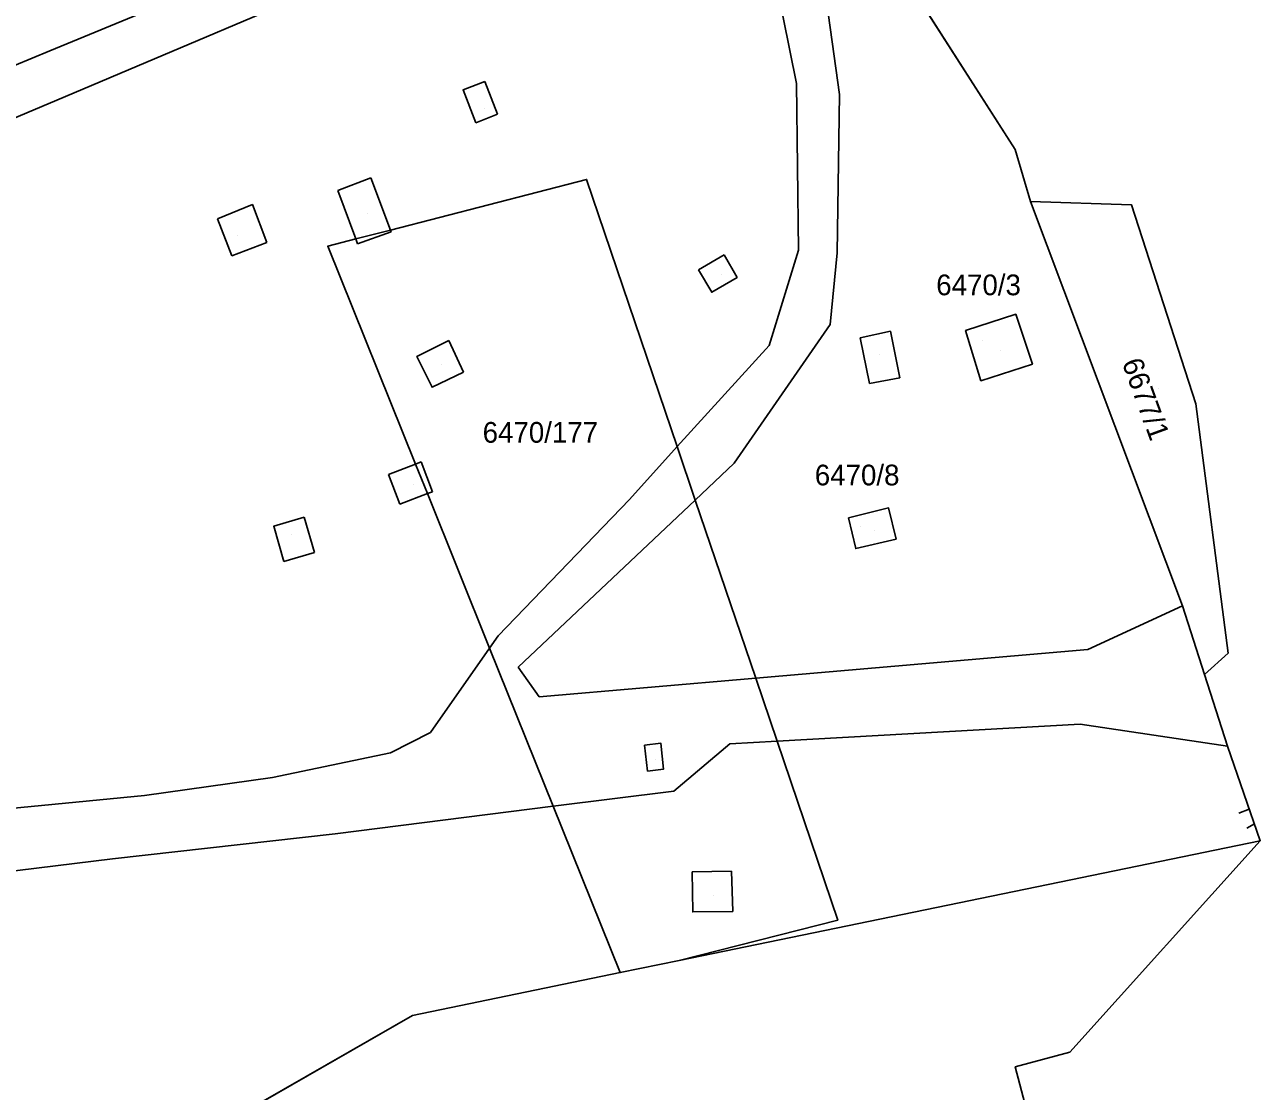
# Model space of a CAD drawing. Extents: x -266199 to -261993, y -1239047 to -1235108.
# Drawn here: x -263554.4 to -263435, y -1235860.7 to -1235757.7 of the extents above; entities that cross this region are included whole.
import ezdxf

# ---------------------------------------------------------------- set-up
doc = ezdxf.new("R2010")
doc.units = 0
for name, color, linetype in [('body_kn', 7, 'Continuous'), ('kladpar_druhypozemkov', 7, 'Continuous'), ('kladpar_hranice', 7, 'Continuous'), ('kladpar_parcelnecisla', 7, 'Continuous'), ('kladpar_plochy', 7, 'Continuous'), ('kladpar_sipky', 7, 'Continuous'), ('tarchy_linie', 7, 'Continuous'), ('zappar_hrandruhpozemk', 7, 'Continuous'), ('zuob_linie', 7, 'Continuous'), ('zuob_plochy', 7, 'Continuous')]:
    doc.layers.add(name, color=color, linetype=linetype)

msp = doc.modelspace()

# ---------------------------------------------------------------- linework, layer by layer
at = {"layer": 'body_kn'}
for p, q in [((-263551.94, -1235760.25), (-263551.94, -1235760.25)), ((-263509.91, -1235763.22), (-263509.91, -1235763.22)), ((-263512.02, -1235764.03), (-263512.02, -1235764.03)), ((-263479.81, -1235763.4), (-263479.81, -1235763.4)), ((-263551.28, -1235765.03), (-263551.28, -1235765.03)), ((-263475.64, -1235764.46), (-263475.64, -1235764.46)), ((-263508.7, -1235766.36), (-263508.7, -1235766.36)), ((-263510.8, -1235767.2), (-263510.8, -1235767.2)), ((-263510.8, -1235767.2), (-263510.8, -1235767.2)), ((-263458.67, -1235769.77), (-263458.67, -1235769.77)), ((-263520.95, -1235772.52), (-263520.95, -1235772.52)), ((-263500.09, -1235772.67), (-263500.09, -1235772.67)), ((-263524.13, -1235773.76), (-263524.13, -1235773.76)), ((-263532.37, -1235775.11), (-263532.37, -1235775.11)), ((-263457.2, -1235774.82), (-263457.2, -1235774.82)), ((-263457.2, -1235774.82), (-263457.2, -1235774.82)), ((-263447.44, -1235775.13), (-263447.44, -1235775.13)), ((-263535.74, -1235776.49), (-263535.74, -1235776.49)), ((-263530.99, -1235778.75), (-263530.99, -1235778.75)), ((-263530.99, -1235778.75), (-263530.99, -1235778.75)), ((-263522.38, -1235778.42), (-263522.38, -1235778.42)), ((-263522.38, -1235778.42), (-263522.38, -1235778.42)), ((-263519.04, -1235777.56), (-263519.04, -1235777.56)), ((-263519.04, -1235777.56), (-263519.04, -1235777.56)), ((-263518.98, -1235777.72), (-263518.98, -1235777.72)), ((-263525.09, -1235779.12), (-263525.09, -1235779.12)), ((-263522.21, -1235778.88), (-263522.21, -1235778.88)), ((-263479.6, -1235779.51), (-263479.6, -1235779.51)), ((-263475.89, -1235779.77), (-263475.89, -1235779.77)), ((-263534.35, -1235780.06), (-263534.35, -1235780.06)), ((-263486.81, -1235779.97), (-263486.81, -1235779.97)), ((-263489.27, -1235781.41), (-263489.27, -1235781.41)), ((-263489.27, -1235781.41), (-263489.27, -1235781.41)), ((-263485.55, -1235782.13), (-263485.55, -1235782.13)), ((-263487.99, -1235783.57), (-263487.99, -1235783.57)), ((-263458.62, -1235785.7), (-263458.62, -1235785.7)), ((-263476.57, -1235786.67), (-263476.57, -1235786.67)), ((-263513.41, -1235788.22), (-263513.41, -1235788.22)), ((-263513.41, -1235788.22), (-263513.41, -1235788.22)), ((-263473.67, -1235787.96), (-263473.67, -1235787.96)), ((-263470.72, -1235787.34), (-263470.72, -1235787.34)), ((-263463.47, -1235787.27), (-263463.47, -1235787.27)), ((-263463.47, -1235787.27), (-263463.47, -1235787.27)), ((-263482.45, -1235788.7), (-263482.45, -1235788.7)), ((-263516.49, -1235789.79), (-263516.49, -1235789.79)), ((-263457.01, -1235790.51), (-263457.01, -1235790.51)), ((-263511.99, -1235791.28), (-263511.99, -1235791.28)), ((-263469.83, -1235791.82), (-263469.83, -1235791.82)), ((-263515.01, -1235792.74), (-263515.01, -1235792.74)), ((-263472.77, -1235792.37), (-263472.77, -1235792.37)), ((-263472.77, -1235792.37), (-263472.77, -1235792.37)), ((-263461.99, -1235792.11), (-263461.99, -1235792.11)), ((-263441.23, -1235794.36), (-263441.23, -1235794.36)), ((-263491.33, -1235798.48), (-263491.33, -1235798.48)), ((-263491.33, -1235798.48), (-263491.33, -1235798.48)), ((-263516.62, -1235800.16), (-263516.62, -1235800.16)), ((-263516.06, -1235799.95), (-263516.06, -1235799.95)), ((-263485.82, -1235800.09), (-263485.82, -1235800.09)), ((-263519.23, -1235801.16), (-263519.23, -1235801.16)), ((-263515.47, -1235803.02), (-263515.47, -1235803.02)), ((-263515.47, -1235803.02), (-263515.47, -1235803.02)), ((-263514.99, -1235802.84), (-263514.99, -1235802.84)), ((-263495.95, -1235803.57), (-263495.95, -1235803.57)), ((-263489.59, -1235803.64), (-263489.59, -1235803.64)), ((-263489.59, -1235803.64), (-263489.59, -1235803.64)), ((-263518.12, -1235804.02), (-263518.12, -1235804.02)), ((-263470.91, -1235804.39), (-263470.91, -1235804.39)), ((-263530.31, -1235806.17), (-263530.31, -1235806.17)), ((-263527.39, -1235805.28), (-263527.39, -1235805.28)), ((-263527.39, -1235805.28), (-263527.39, -1235805.28)), ((-263474.78, -1235805.36), (-263474.78, -1235805.36)), ((-263474.78, -1235805.36), (-263474.78, -1235805.36)), ((-263474.08, -1235808.33), (-263474.08, -1235808.33)), ((-263470.19, -1235807.41), (-263470.19, -1235807.41)), ((-263529.34, -1235809.58), (-263529.34, -1235809.58)), ((-263526.37, -1235808.69), (-263526.37, -1235808.69)), ((-263442.51, -1235813.86), (-263442.51, -1235813.86)), ((-263442.51, -1235813.86), (-263442.51, -1235813.86)), ((-263508.62, -1235816.75), (-263508.62, -1235816.75)), ((-263509.46, -1235817.94), (-263509.46, -1235817.94)), ((-263451.65, -1235818.07), (-263451.65, -1235818.07)), ((-263438.1, -1235818.42), (-263438.1, -1235818.42)), ((-263506.7, -1235819.77), (-263506.7, -1235819.77)), ((-263440.38, -1235820.49), (-263440.38, -1235820.49)), ((-263483.75, -1235820.84), (-263483.75, -1235820.84)), ((-263504.67, -1235822.64), (-263504.67, -1235822.64)), ((-263452.4, -1235825.29), (-263452.4, -1235825.29)), ((-263515.16, -1235826.08), (-263515.16, -1235826.08)), ((-263494.5, -1235827.32), (-263494.5, -1235827.32)), ((-263494.5, -1235827.32), (-263494.5, -1235827.32)), ((-263492.91, -1235827.13), (-263492.91, -1235827.13)), ((-263486.24, -1235827.18), (-263486.24, -1235827.18)), ((-263481.69, -1235826.93), (-263481.69, -1235826.93)), ((-263438.16, -1235827.4), (-263438.16, -1235827.4)), ((-263438.16, -1235827.4), (-263438.16, -1235827.4)), ((-263519.05, -1235828.04), (-263519.05, -1235828.04)), ((-263494.19, -1235829.81), (-263494.19, -1235829.81)), ((-263492.65, -1235829.62), (-263492.65, -1235829.62)), ((-263530.44, -1235830.42), (-263530.44, -1235830.42)), ((-263542.79, -1235832.17), (-263542.79, -1235832.17)), ((-263491.66, -1235831.74), (-263491.66, -1235831.74)), ((-263503.31, -1235833.21), (-263503.31, -1235833.21)), ((-263503.31, -1235833.21), (-263503.31, -1235833.21)), ((-263436.06, -1235833.48), (-263436.06, -1235833.48)), ((-263437.07, -1235833.87), (-263437.07, -1235833.87)), ((-263524.39, -1235835.88), (-263524.39, -1235835.88)), ((-263436.31, -1235835.33), (-263436.31, -1235835.33)), ((-263435.56, -1235834.92), (-263435.56, -1235834.92)), ((-263435, -1235836.54), (-263435, -1235836.54)), ((-263435, -1235836.54), (-263435, -1235836.54)), ((-263545.88, -1235838.29), (-263545.88, -1235838.29)), ((-263489.9, -1235839.55), (-263489.9, -1235839.55)), ((-263489.9, -1235839.55), (-263489.9, -1235839.55)), ((-263486.08, -1235839.49), (-263486.08, -1235839.49)), ((-263489.84, -1235843.41), (-263489.84, -1235843.41)), ((-263485.97, -1235843.36), (-263485.97, -1235843.36)), ((-263475.82, -1235844.22), (-263475.82, -1235844.22)), ((-263491.16, -1235848.11), (-263491.16, -1235848.11)), ((-263496.84, -1235849.27), (-263496.84, -1235849.27)), ((-263496.84, -1235849.27), (-263496.84, -1235849.27)), ((-263516.92, -1235853.41), (-263516.92, -1235853.41)), ((-263453.4, -1235856.95), (-263453.4, -1235856.95)), ((-263458.68, -1235858.38), (-263458.68, -1235858.38))]:
    msp.add_line(p, q, dxfattribs=at)
at = {"layer": 'kladpar_druhypozemkov'}
for p, q in [((-263509.95, -1235765.83), (-263509.95, -1235765.83)), ((-263521.28, -1235776), (-263521.28, -1235776)), ((-263533.81, -1235778.05), (-263533.81, -1235778.05)), ((-263487.06, -1235781.84), (-263487.06, -1235781.84)), ((-263460.12, -1235789.23), (-263460.12, -1235789.23)), ((-263514.13, -1235790.53), (-263514.13, -1235790.53)), ((-263471.79, -1235789.58), (-263471.79, -1235789.58)), ((-263444.86, -1235792.91), (-263444.86, -1235792.91)), ((-263504.53, -1235796.4), (-263504.53, -1235796.4)), ((-263516.82, -1235802.15), (-263516.82, -1235802.15)), ((-263528.57, -1235807), (-263528.57, -1235807)), ((-263472.31, -1235806.54), (-263472.31, -1235806.54)), ((-263493.45, -1235828.68), (-263493.45, -1235828.68)), ((-263487.81, -1235841.86), (-263487.81, -1235841.86))]:
    msp.add_line(p, q, dxfattribs=at)
at = {"layer": 'kladpar_hranice'}
for p, q in [((-263522.38, -1235778.42), (-263519.04, -1235777.56)), ((-263519.04, -1235777.56), (-263522.38, -1235778.42)), ((-263515.47, -1235803.02), (-263516.62, -1235800.16)), ((-263516.62, -1235800.16), (-263515.47, -1235803.02))]:
    msp.add_line(p, q, dxfattribs=at)
for points in [[(-263541.53, -1235667.57), (-263508.24, -1235691.41), (-263481.16, -1235735.9), (-263471.12, -1235750.36), (-263458.67, -1235769.77), (-263457.2, -1235774.82), (-263442.51, -1235813.86), (-263440.38, -1235820.49), (-263438.16, -1235827.4), (-263435, -1235836.54), (-263491.16, -1235848.11), (-263475.82, -1235844.22), (-263481.69, -1235826.93), (-263483.75, -1235820.84), (-263489.59, -1235803.64), (-263491.33, -1235798.48), (-263500.09, -1235772.67), (-263519.04, -1235777.56)], [(-263515.47, -1235803.02), (-263509.46, -1235817.94), (-263503.31, -1235833.21), (-263496.84, -1235849.27), (-263516.92, -1235853.41), (-263545.99, -1235870.09), (-263582.85, -1235873.67), (-263680.14, -1235908.53), (-263715.75, -1235892.23), (-263727.87, -1235876.45), (-263728.71, -1235875.42), (-263746.44, -1235854.19), (-263752.76, -1235826.07), (-263753.8, -1235821.45), (-263755.26, -1235814.98), (-263756.07, -1235811.36), (-263761.44, -1235787.48), (-263755.72, -1235785.97), (-263737.47, -1235780.83), (-263736.2, -1235780.47), (-263723.08, -1235776.97), (-263716.54, -1235775.23), (-263687.62, -1235767.25)], [(-263519.04, -1235777.56), (-263500.09, -1235772.67), (-263491.33, -1235798.48), (-263489.59, -1235803.64), (-263483.75, -1235820.84), (-263481.69, -1235826.93), (-263475.82, -1235844.22), (-263491.16, -1235848.11), (-263496.84, -1235849.27)], [(-263457.2, -1235774.82), (-263447.44, -1235775.13), (-263441.23, -1235794.36), (-263438.1, -1235818.42), (-263440.38, -1235820.49), (-263442.51, -1235813.86), (-263457.2, -1235774.82)], [(-263516.62, -1235800.16), (-263525.09, -1235779.12), (-263522.38, -1235778.42)], [(-263522.38, -1235778.42), (-263525.09, -1235779.12), (-263516.62, -1235800.16)], [(-263463.47, -1235787.27), (-263458.62, -1235785.7), (-263457.01, -1235790.51), (-263461.99, -1235792.11), (-263463.47, -1235787.27)], [(-263458.62, -1235785.7), (-263463.47, -1235787.27), (-263461.99, -1235792.11), (-263457.01, -1235790.51), (-263458.62, -1235785.7)], [(-263496.84, -1235849.27), (-263503.31, -1235833.21), (-263509.46, -1235817.94), (-263515.47, -1235803.02)], [(-263474.78, -1235805.36), (-263470.91, -1235804.39), (-263470.19, -1235807.41), (-263474.08, -1235808.33), (-263474.78, -1235805.36)], [(-263470.91, -1235804.39), (-263474.78, -1235805.36), (-263474.08, -1235808.33), (-263470.19, -1235807.41), (-263470.91, -1235804.39)], [(-263680.14, -1235908.53), (-263582.85, -1235873.67), (-263545.99, -1235870.09), (-263516.92, -1235853.41), (-263496.84, -1235849.27), (-263491.16, -1235848.11), (-263435, -1235836.54)], [(-263435, -1235836.54), (-263453.4, -1235856.95), (-263458.68, -1235858.38), (-263457.62, -1235862.38), (-263468.42, -1235873.18), (-263517.97, -1235882.09), (-263520.58, -1235880.23), (-263533.38, -1235880.86), (-263552.78, -1235888.39), (-263580.58, -1235893.25), (-263665.76, -1235908.58)]]:
    msp.add_lwpolyline(points, dxfattribs=at)
at = {"layer": 'kladpar_plochy'}
for p, q in [((-263471.12, -1235750.36), (-263458.67, -1235769.77)), ((-263458.67, -1235769.77), (-263457.2, -1235774.82)), ((-263500.09, -1235772.67), (-263519.04, -1235777.56)), ((-263491.33, -1235798.48), (-263500.09, -1235772.67)), ((-263457.2, -1235774.82), (-263442.51, -1235813.86)), ((-263522.38, -1235778.42), (-263525.09, -1235779.12)), ((-263519.04, -1235777.56), (-263522.38, -1235778.42)), ((-263525.09, -1235779.12), (-263516.62, -1235800.16)), ((-263458.62, -1235785.7), (-263463.47, -1235787.27)), ((-263457.01, -1235790.51), (-263458.62, -1235785.7)), ((-263463.47, -1235787.27), (-263461.99, -1235792.11)), ((-263461.99, -1235792.11), (-263457.01, -1235790.51)), ((-263489.59, -1235803.64), (-263491.33, -1235798.48)), ((-263516.62, -1235800.16), (-263515.47, -1235803.02)), ((-263515.47, -1235803.02), (-263509.46, -1235817.94)), ((-263483.75, -1235820.84), (-263489.59, -1235803.64)), ((-263470.91, -1235804.39), (-263474.78, -1235805.36)), ((-263470.19, -1235807.41), (-263470.91, -1235804.39)), ((-263474.78, -1235805.36), (-263474.08, -1235808.33)), ((-263474.08, -1235808.33), (-263470.19, -1235807.41)), ((-263442.51, -1235813.86), (-263440.38, -1235820.49)), ((-263509.46, -1235817.94), (-263503.31, -1235833.21)), ((-263440.38, -1235820.49), (-263438.16, -1235827.4)), ((-263481.69, -1235826.93), (-263483.75, -1235820.84)), ((-263475.82, -1235844.22), (-263481.69, -1235826.93)), ((-263438.16, -1235827.4), (-263435, -1235836.54)), ((-263503.31, -1235833.21), (-263496.84, -1235849.27)), ((-263435, -1235836.54), (-263491.16, -1235848.11)), ((-263491.16, -1235848.11), (-263475.82, -1235844.22)), ((-263496.84, -1235849.27), (-263516.92, -1235853.41)), ((-263516.92, -1235853.41), (-263545.99, -1235870.09))]:
    msp.add_line(p, q, dxfattribs=at)
for points in [[(-263496.84, -1235849.27), (-263503.31, -1235833.21), (-263509.46, -1235817.94), (-263515.47, -1235803.02), (-263516.62, -1235800.16), (-263525.09, -1235779.12), (-263522.38, -1235778.42), (-263519.04, -1235777.56), (-263500.09, -1235772.67), (-263491.33, -1235798.48), (-263489.59, -1235803.64), (-263483.75, -1235820.84), (-263481.69, -1235826.93), (-263475.82, -1235844.22), (-263491.16, -1235848.11)], [(-263457.2, -1235774.82), (-263447.44, -1235775.13), (-263441.23, -1235794.36), (-263438.1, -1235818.42), (-263440.38, -1235820.49), (-263442.51, -1235813.86)], [(-263463.47, -1235787.27), (-263458.62, -1235785.7), (-263457.01, -1235790.51), (-263461.99, -1235792.11)], [(-263474.78, -1235805.36), (-263470.91, -1235804.39), (-263470.19, -1235807.41), (-263474.08, -1235808.33)], [(-263435, -1235836.54), (-263453.4, -1235856.95), (-263458.68, -1235858.38), (-263457.62, -1235862.38), (-263468.42, -1235873.18), (-263517.97, -1235882.09), (-263520.58, -1235880.23), (-263533.38, -1235880.86), (-263552.78, -1235888.39), (-263580.58, -1235893.25), (-263665.76, -1235908.58), (-263680.14, -1235908.53), (-263582.85, -1235873.67), (-263545.99, -1235870.09), (-263516.92, -1235853.41), (-263496.84, -1235849.27), (-263491.16, -1235848.11)]]:
    msp.add_lwpolyline(points, close=True, dxfattribs=at)
at = {"layer": 'kladpar_sipky'}
for p, q in [((-263461.88, -1235788.27), (-263461.88, -1235788.27)), ((-263473.66, -1235806.16), (-263473.66, -1235806.16))]:
    msp.add_line(p, q, dxfattribs=at)
at = {"layer": 'tarchy_linie'}
for p, q in [((-263437.07, -1235833.87), (-263436.06, -1235833.48)), ((-263436.31, -1235835.33), (-263435.56, -1235834.92))]:
    msp.add_line(p, q, dxfattribs=at)
at = {"layer": 'zappar_hrandruhpozemk'}
for p, q in [((-263551.94, -1235760.25), (-263590.97, -1235776.47)), ((-263508.7, -1235766.36), (-263509.91, -1235763.22)), ((-263479.6, -1235779.51), (-263479.81, -1235763.4)), ((-263551.28, -1235765.03), (-263589.76, -1235781.12)), ((-263510.8, -1235767.2), (-263508.7, -1235766.36)), ((-263520.95, -1235772.52), (-263524.13, -1235773.76)), ((-263519.04, -1235777.56), (-263520.95, -1235772.52)), ((-263524.13, -1235773.76), (-263522.38, -1235778.42)), ((-263535.74, -1235776.49), (-263534.35, -1235780.06)), ((-263534.35, -1235780.06), (-263530.99, -1235778.75)), ((-263522.38, -1235778.42), (-263522.21, -1235778.88)), ((-263522.21, -1235778.88), (-263518.98, -1235777.72)), ((-263518.98, -1235777.72), (-263519.04, -1235777.56)), ((-263476.57, -1235786.67), (-263475.89, -1235779.77)), ((-263486.81, -1235779.97), (-263489.27, -1235781.41)), ((-263513.41, -1235788.22), (-263511.99, -1235791.28)), ((-263470.72, -1235787.34), (-263473.67, -1235787.96)), ((-263473.67, -1235787.96), (-263472.77, -1235792.37)), ((-263491.33, -1235798.48), (-263495.95, -1235803.57)), ((-263516.62, -1235800.16), (-263519.23, -1235801.16)), ((-263516.62, -1235800.16), (-263516.06, -1235799.95)), ((-263516.06, -1235799.95), (-263514.99, -1235802.84)), ((-263519.23, -1235801.16), (-263518.12, -1235804.02)), ((-263518.12, -1235804.02), (-263515.47, -1235803.02)), ((-263514.99, -1235802.84), (-263515.47, -1235803.02)), ((-263495.95, -1235803.57), (-263508.62, -1235816.75)), ((-263489.59, -1235803.64), (-263506.7, -1235819.77)), ((-263526.37, -1235808.69), (-263527.39, -1235805.28)), ((-263529.34, -1235809.58), (-263526.37, -1235808.69)), ((-263442.51, -1235813.86), (-263451.65, -1235818.07)), ((-263508.62, -1235816.75), (-263509.46, -1235817.94)), ((-263451.65, -1235818.07), (-263483.75, -1235820.84)), ((-263452.4, -1235825.29), (-263481.69, -1235826.93)), ((-263438.16, -1235827.4), (-263452.4, -1235825.29)), ((-263494.5, -1235827.32), (-263494.19, -1235829.81)), ((-263557.93, -1235833.65), (-263542.79, -1235832.17)), ((-263503.31, -1235833.21), (-263491.66, -1235831.74)), ((-263503.31, -1235833.21), (-263524.39, -1235835.88)), ((-263489.9, -1235839.55), (-263486.08, -1235839.49)), ((-263486.08, -1235839.49), (-263485.97, -1235843.36))]:
    msp.add_line(p, q, dxfattribs=at)
for points in [[(-263490.71, -1235726.49), (-263490.11, -1235729.58), (-263492.43, -1235731.3), (-263511.14, -1235742.6), (-263520.12, -1235747.13), (-263551.94, -1235760.25)], [(-263479.81, -1235763.4), (-263482.36, -1235750.8), (-263487.38, -1235738.85), (-263492.02, -1235736.4), (-263500.63, -1235740.71), (-263509.88, -1235746.59), (-263519.61, -1235751.6), (-263551.28, -1235765.03)], [(-263475.89, -1235779.77), (-263475.64, -1235764.46), (-263477.26, -1235752.88), (-263483.11, -1235736.81), (-263481.16, -1235735.9)], [(-263509.91, -1235763.22), (-263512.02, -1235764.03), (-263510.8, -1235767.2)], [(-263530.99, -1235778.75), (-263532.37, -1235775.11), (-263535.74, -1235776.49)], [(-263491.33, -1235798.48), (-263482.45, -1235788.7), (-263479.6, -1235779.51)], [(-263489.27, -1235781.41), (-263487.99, -1235783.57), (-263485.55, -1235782.13), (-263486.81, -1235779.97)], [(-263489.59, -1235803.64), (-263485.82, -1235800.09), (-263476.57, -1235786.67)], [(-263511.99, -1235791.28), (-263515.01, -1235792.74), (-263516.49, -1235789.79), (-263513.41, -1235788.22)], [(-263472.77, -1235792.37), (-263469.83, -1235791.82), (-263470.72, -1235787.34)], [(-263527.39, -1235805.28), (-263530.31, -1235806.17), (-263529.34, -1235809.58)], [(-263542.79, -1235832.17), (-263530.44, -1235830.42), (-263519.05, -1235828.04), (-263515.16, -1235826.08), (-263509.46, -1235817.94)], [(-263506.7, -1235819.77), (-263504.67, -1235822.64), (-263483.75, -1235820.84)], [(-263494.19, -1235829.81), (-263492.65, -1235829.62), (-263492.91, -1235827.13), (-263494.5, -1235827.32)], [(-263491.66, -1235831.74), (-263486.24, -1235827.18), (-263481.69, -1235826.93)], [(-263524.39, -1235835.88), (-263545.88, -1235838.29), (-263562.44, -1235840.32), (-263581.14, -1235842.75), (-263601.11, -1235844.59), (-263609.04, -1235844.6), (-263618.82, -1235844.34), (-263626.75, -1235844.59)], [(-263485.97, -1235843.36), (-263489.84, -1235843.41), (-263489.9, -1235839.55)]]:
    msp.add_lwpolyline(points, dxfattribs=at)
at = {"layer": 'zuob_linie'}
msp.add_lwpolyline([(-263545.99, -1235870.09), (-263516.92, -1235853.41), (-263496.84, -1235849.27), (-263491.16, -1235848.11), (-263435, -1235836.54), (-263453.4, -1235856.95), (-263458.68, -1235858.38), (-263457.62, -1235862.38)], dxfattribs=at)
at = {"layer": 'zuob_plochy'}
msp.add_lwpolyline([(-263545.99, -1235870.09), (-263516.92, -1235853.41), (-263496.84, -1235849.27), (-263491.16, -1235848.11), (-263435, -1235836.54), (-263453.4, -1235856.95), (-263458.68, -1235858.38), (-263457.62, -1235862.38)], dxfattribs=at)

# ---------------------------------------------------------------- texts
at = {"layer": 'kladpar_parcelnecisla'}
for s, p in [('6470/3', (-263466.31, -1235783.86)), ('6470/177', (-263510.13, -1235798.1)), ('6470/8', (-263478.04, -1235802.22))]:
    msp.add_text(s, height=2, dxfattribs=at).set_placement(p)
msp.add_text('6677/1', height=2, rotation=290, dxfattribs=at).set_placement((-263448.39, -1235790.36))

doc.saveas('drawing.dxf')
